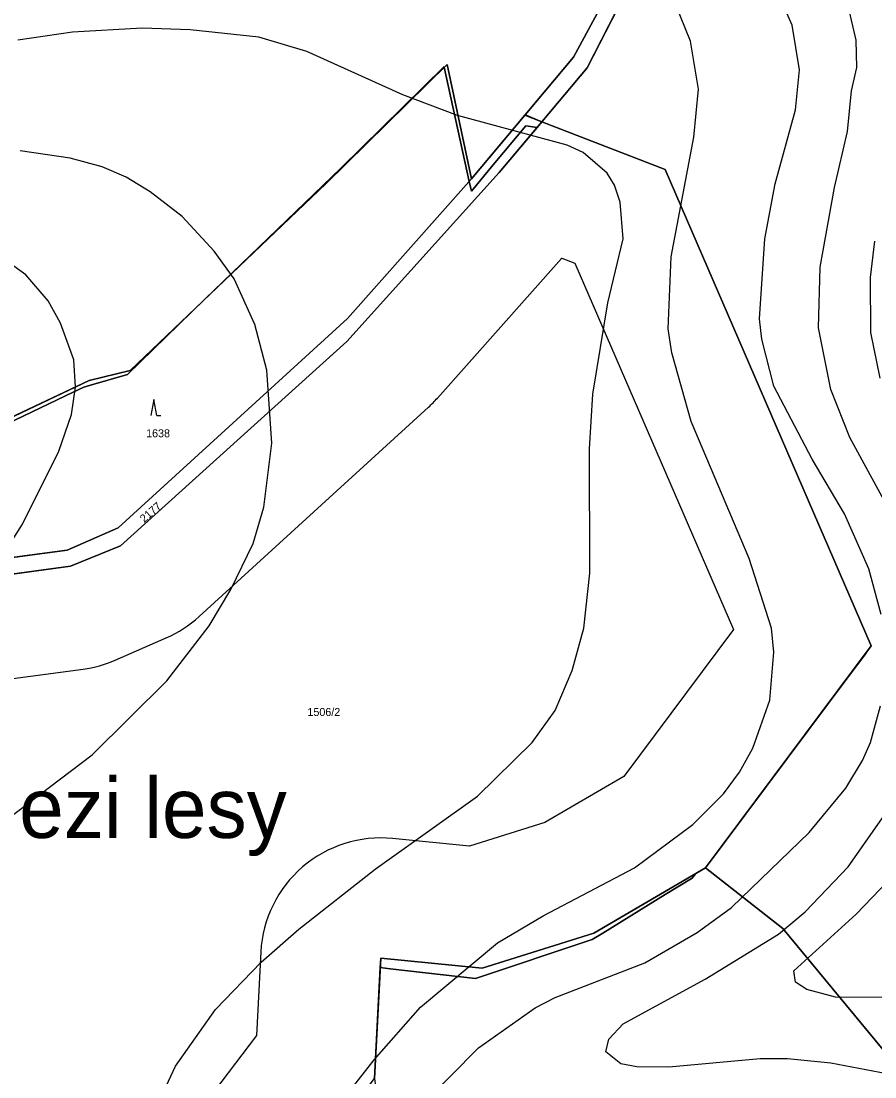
# Model space of a CAD drawing. Extents: x -706130 to -698555, y -971544 to -967260.
# Drawn here: x -704688.5 to -704475.2, y -970969 to -970705.2 of the extents above; entities that cross this region are included whole.
import ezdxf

# ---------------------------------------------------------------- set-up
doc = ezdxf.new("R2010")
doc.units = 0
for name, color, linetype in [('_Polohopis reambulance', 7, 'Continuous'), ('BPEJ hranice S', 7, 'Continuous'), ('BPEJ I-II trida ochrany S', 7, 'Continuous'), ('KN_Hranice_parcel', 7, 'Continuous'), ('KN_Parcelni cisla', 7, 'Continuous'), ('KN_Polygon parcely', 7, 'Continuous'), ('KN_Popisy_pomistni nazvy', 7, 'Continuous'), ('KN_POZEMKY_10_LESNI POZEMEK', 7, 'Continuous'), ('KN_POZEMKY_14_OSTATNI PLOCHA', 7, 'Continuous'), ('KN_POZEMKY_2_ORNA PUDA', 7, 'Continuous'), ('KN_VYUZITI_17_ostatni plocha_ostatni komunikace', 7, 'Continuous'), ('KN_Značky kultur', 7, 'Continuous'), ('OP lesa 30 m', 7, 'Continuous'), ('Plochy lesní všeobecné S', 7, 'Continuous'), ('Plochy přírodní - lesní S', 7, 'Continuous'), ('Plochy přírodní - nelesní S', 7, 'Continuous'), ('Plochy smíšené nezastavěného území všeobecné S', 7, 'Continuous'), ('Plochy zemědělské všeobecné CELEK S', 7, 'Continuous'), ('Regulační bloky v krajině S', 7, 'Continuous'), ('USES_BC_mistni S', 7, 'Continuous'), ('USES_ŠRAFY S', 7, 'Continuous'), ('VÝŠKOPIS_vrstevnice hlavní', 7, 'Continuous'), ('VÝŠKOPIS_vrstevnice zesílená', 7, 'Continuous')]:
    doc.layers.add(name, color=color, linetype=linetype)

msp = doc.modelspace()

# ---------------------------------------------------------------- linework, layer by layer
at = {"layer": '_Polohopis reambulance'}
msp.add_line((-704558.42, -970730.35), (-704562.58, -970728.6), dxfattribs=at)
at = {"layer": 'BPEJ hranice S'}
for points in [[(-704600.28, -970969.43), (-704598.82, -970941.69), (-704596.34, -970941.98), (-704575.03, -970944.41), (-704545.87, -970934.71), (-704543.22, -970933.07), (-704527.61, -970923.47), (-704520.88, -970919.33), (-704520.06, -970918.27), (-704519.99, -970918.18), (-704517.57, -970916.76), (-704481.95, -970869.04), (-704477.47, -970863.26), (-704477.53, -970863.12), (-704476.17, -970861.3), (-704527.64, -970742.27), (-704558.42, -970730.35), (-704559.62, -970731.77), (-704562.44, -970731.36), (-704570.6, -970741.14), (-704576.06, -970747.69), (-704576.59, -970745.27), (-704582.81, -970716.75), (-704582.85, -970716.55), (-704608.64, -970741.95), (-704638.05, -970770.28), (-704642.63, -970774.73), (-704661.99, -970793.55), (-704671.17, -970796.18), (-704672.91, -970796.68), (-704675.5, -970797.93), (-704723.32, -970820.87)], [(-704723.32, -970820.87), (-704675.5, -970797.93), (-704672.91, -970796.68), (-704671.17, -970796.18), (-704661.99, -970793.55), (-704642.63, -970774.73), (-704638.05, -970770.28), (-704608.64, -970741.95), (-704582.85, -970716.55), (-704582.81, -970716.75), (-704576.59, -970745.27), (-704576.06, -970747.69), (-704570.6, -970741.14), (-704562.44, -970731.36), (-704559.62, -970731.77), (-704558.42, -970730.35), (-704527.64, -970742.27), (-704476.17, -970861.3), (-704477.53, -970863.12), (-704477.47, -970863.26), (-704481.95, -970869.04), (-704517.57, -970916.76), (-704519.99, -970918.18), (-704520.06, -970918.27), (-704520.88, -970919.33), (-704527.61, -970923.47), (-704543.22, -970933.07), (-704545.87, -970934.71), (-704575.03, -970944.41), (-704596.34, -970941.98), (-704598.82, -970941.69), (-704600.28, -970969.43)]]:
    msp.add_lwpolyline(points, dxfattribs=at)
at = {"layer": 'BPEJ I-II trida ochrany S'}
for p, q in [((-704559.62, -970731.77), (-704569.07, -970743.01)), ((-704559.62, -970731.77), (-704559.62, -970731.77)), ((-704569.07, -970743.01), (-704607.13, -970785.26)), ((-704607.13, -970785.26), (-704663.67, -970836.34)), ((-704663.67, -970836.34), (-704676.18, -970841.41)), ((-704676.18, -970841.41), (-704716.59, -970846.92)), ((-704481.94, -970869.03), (-704477.53, -970863.12)), ((-704545.46, -970933.1), (-704519.99, -970918.18)), ((-704573.37, -970941.85), (-704545.46, -970933.1)), ((-704598.81, -970941.69), (-704598.69, -970939.33)), ((-704598.69, -970939.33), (-704573.37, -970941.85))]:
    msp.add_line(p, q, dxfattribs=at)
for points in [[(-704527.64, -970742.27), (-704558.42, -970730.35), (-704559.62, -970731.77)], [(-704477.53, -970863.12), (-704477.53, -970863.12), (-704476.17, -970861.3), (-704527.64, -970742.27)], [(-704517.57, -970916.76), (-704481.95, -970869.04), (-704481.94, -970869.03)], [(-704519.99, -970918.18), (-704519.99, -970918.18), (-704517.57, -970916.76)], [(-704600.28, -970969.43), (-704598.82, -970941.69), (-704598.81, -970941.69)]]:
    msp.add_lwpolyline(points, dxfattribs=at)
at = {"layer": 'KN_Hranice_parcel'}
for points in [[(-704586.44, -970559.35), (-704568.79, -970640.2), (-704542.39, -970667.48), (-704537.1, -970689.45), (-704550.57, -970714.27), (-704575.99, -970744.6)], [(-704558.42, -970730.35), (-704547.13, -970716.92), (-704533.32, -970689.88), (-704538.73, -970666.12), (-704547.49, -970656.85)], [(-704575.99, -970744.6), (-704582.08, -970716.03), (-704612.32, -970745.82), (-704661.29, -970792.53), (-704671.57, -970794.98), (-704717.14, -970816.65), (-704739.53, -970826.14), (-704756.72, -970851.52)], [(-704558.42, -970730.35), (-704569.07, -970743.01), (-704607.13, -970785.26), (-704663.67, -970836.34), (-704676.18, -970841.41), (-704716.59, -970846.92)], [(-704600.28, -970969.43), (-704598.69, -970939.33), (-704573.37, -970941.85), (-704545.46, -970933.1), (-704517.57, -970916.76), (-704476.17, -970861.3), (-704527.64, -970742.27), (-704558.42, -970730.35)], [(-704756.72, -970851.52), (-704716.59, -970842.66), (-704677.02, -970837.39), (-704664.28, -970831.84), (-704606.98, -970779.51), (-704575.99, -970744.6)]]:
    msp.add_lwpolyline(points, dxfattribs=at)
at = {"layer": 'KN_Polygon parcely'}
for points in [[(-704716.59, -970846.92), (-704676.18, -970841.41), (-704663.67, -970836.34), (-704607.13, -970785.26), (-704569.07, -970743.01), (-704558.42, -970730.35), (-704547.13, -970716.92), (-704533.32, -970689.88), (-704538.73, -970666.12), (-704547.49, -970656.85), (-704561.73, -970641.77), (-704565.48, -970637.8), (-704582.36, -970559.93), (-704586.44, -970559.35), (-704568.79, -970640.2), (-704542.39, -970667.48), (-704537.1, -970689.45), (-704550.57, -970714.27), (-704575.99, -970744.6), (-704606.98, -970779.51), (-704664.28, -970831.84), (-704677.02, -970837.39), (-704716.59, -970842.66)], [(-704717.14, -970816.65), (-704671.57, -970794.98), (-704661.29, -970792.53), (-704612.32, -970745.82), (-704582.08, -970716.03), (-704575.99, -970744.6), (-704550.57, -970714.27), (-704537.1, -970689.45)], [(-704533.32, -970689.88), (-704547.13, -970716.92), (-704558.42, -970730.35), (-704527.64, -970742.27), (-704476.17, -970861.3), (-704517.57, -970916.76), (-704545.46, -970933.1), (-704573.37, -970941.85), (-704598.69, -970939.33), (-704600.28, -970969.43), (-704600.06, -970970.76), (-704604.69, -970992.88), (-704601.33, -971018.64), (-704598.13, -971033.4), (-704572.05, -971076.18), (-704567.8, -971056.89), (-704576.96, -971042.42), (-704567.32, -971026.96), (-704480.71, -970987.86), (-704461.41, -971000.71)]]:
    msp.add_lwpolyline(points, dxfattribs=at)
for points in [[(-704677.02, -970837.39), (-704664.28, -970831.84), (-704606.98, -970779.51), (-704575.99, -970744.6), (-704582.08, -970716.03), (-704612.32, -970745.82), (-704661.29, -970792.53), (-704671.57, -970794.98), (-704717.14, -970816.65), (-704739.53, -970826.14), (-704756.72, -970851.52), (-704716.59, -970842.66)], [(-704716.59, -970846.92), (-704713.55, -970892.03), (-704731.27, -970997.13), (-704728.33, -971031.41), (-704714.89, -971068.36), (-704686.58, -971056.47), (-704678.52, -971033.62), (-704653.4, -971027.32), (-704623.5, -971000.07), (-704600.28, -970969.43), (-704598.69, -970939.33), (-704573.37, -970941.85), (-704545.46, -970933.1), (-704517.57, -970916.76), (-704476.17, -970861.3), (-704527.64, -970742.27), (-704558.42, -970730.35), (-704569.07, -970743.01), (-704607.13, -970785.26), (-704663.67, -970836.34), (-704676.18, -970841.41)]]:
    msp.add_lwpolyline(points, close=True, dxfattribs=at)
at = {"layer": 'KN_POZEMKY_10_LESNI POZEMEK'}
for p, q in [((-704537.1, -970689.45), (-704550.57, -970714.27)), ((-704547.13, -970716.92), (-704533.32, -970689.88)), ((-704582.08, -970716.03), (-704612.32, -970745.82)), ((-704612.32, -970745.82), (-704582.08, -970716.03)), ((-704575.99, -970744.6), (-704582.08, -970716.03)), ((-704582.08, -970716.03), (-704575.99, -970744.6)), ((-704550.57, -970714.27), (-704575.99, -970744.6)), ((-704558.42, -970730.35), (-704547.13, -970716.92)), ((-704527.64, -970742.27), (-704558.42, -970730.35)), ((-704476.17, -970861.3), (-704527.64, -970742.27)), ((-704612.32, -970745.82), (-704661.29, -970792.53)), ((-704661.29, -970792.53), (-704612.32, -970745.82)), ((-704575.99, -970744.6), (-704606.98, -970779.51)), ((-704606.98, -970779.51), (-704664.28, -970831.84)), ((-704661.29, -970792.53), (-704671.57, -970794.98)), ((-704671.57, -970794.98), (-704661.29, -970792.53)), ((-704671.57, -970794.98), (-704717.14, -970816.65)), ((-704717.14, -970816.65), (-704671.57, -970794.98)), ((-704664.28, -970831.84), (-704677.02, -970837.39)), ((-704677.02, -970837.39), (-704716.59, -970842.66)), ((-704517.57, -970916.76), (-704476.17, -970861.3)), ((-704545.46, -970933.1), (-704517.57, -970916.76)), ((-704573.37, -970941.85), (-704545.46, -970933.1)), ((-704600.28, -970969.43), (-704598.69, -970939.33)), ((-704598.69, -970939.33), (-704573.37, -970941.85))]:
    msp.add_line(p, q, dxfattribs=at)
at = {"layer": 'KN_POZEMKY_14_OSTATNI PLOCHA'}
for p, q in [((-704550.57, -970714.27), (-704537.1, -970689.45)), ((-704533.32, -970689.88), (-704547.13, -970716.92)), ((-704575.99, -970744.6), (-704550.57, -970714.27)), ((-704547.13, -970716.92), (-704558.42, -970730.35)), ((-704558.42, -970730.35), (-704569.07, -970743.01)), ((-704569.07, -970743.01), (-704607.13, -970785.26)), ((-704606.98, -970779.51), (-704575.99, -970744.6)), ((-704664.28, -970831.84), (-704606.98, -970779.51)), ((-704607.13, -970785.26), (-704663.67, -970836.34)), ((-704677.02, -970837.39), (-704664.28, -970831.84)), ((-704716.59, -970842.66), (-704677.02, -970837.39)), ((-704663.67, -970836.34), (-704676.18, -970841.41)), ((-704676.18, -970841.41), (-704716.59, -970846.92))]:
    msp.add_line(p, q, dxfattribs=at)
at = {"layer": 'KN_POZEMKY_2_ORNA PUDA'}
for p, q in [((-704569.07, -970743.01), (-704558.42, -970730.35)), ((-704558.42, -970730.35), (-704527.64, -970742.27)), ((-704607.13, -970785.26), (-704569.07, -970743.01)), ((-704527.64, -970742.27), (-704476.17, -970861.3)), ((-704663.67, -970836.34), (-704607.13, -970785.26)), ((-704676.18, -970841.41), (-704663.67, -970836.34)), ((-704716.59, -970846.92), (-704676.18, -970841.41)), ((-704476.17, -970861.3), (-704517.57, -970916.76)), ((-704517.57, -970916.76), (-704545.46, -970933.1)), ((-704545.46, -970933.1), (-704573.37, -970941.85)), ((-704598.69, -970939.33), (-704600.28, -970969.43)), ((-704573.37, -970941.85), (-704598.69, -970939.33))]:
    msp.add_line(p, q, dxfattribs=at)
at = {"layer": 'KN_VYUZITI_17_ostatni plocha_ostatni komunikace'}
for p, q in [((-704550.57, -970714.27), (-704537.1, -970689.45)), ((-704533.32, -970689.88), (-704547.13, -970716.92)), ((-704575.99, -970744.6), (-704550.57, -970714.27)), ((-704547.13, -970716.92), (-704558.42, -970730.35)), ((-704558.42, -970730.35), (-704569.07, -970743.01)), ((-704569.07, -970743.01), (-704607.13, -970785.26)), ((-704606.98, -970779.51), (-704575.99, -970744.6)), ((-704664.28, -970831.84), (-704606.98, -970779.51)), ((-704607.13, -970785.26), (-704663.67, -970836.34)), ((-704677.02, -970837.39), (-704664.28, -970831.84)), ((-704716.59, -970842.66), (-704677.02, -970837.39)), ((-704663.67, -970836.34), (-704676.18, -970841.41)), ((-704676.18, -970841.41), (-704716.59, -970846.92))]:
    msp.add_line(p, q, dxfattribs=at)
at = {"layer": 'KN_Značky kultur'}
for p, q in [((-704655.37, -970799.74), (-704656.12, -970803.74)), ((-704654.62, -970803.74), (-704655.37, -970799.74)), ((-704654.62, -970803.74), (-704653.62, -970803.74))]:
    msp.add_line(p, q, dxfattribs=at)
at = {"layer": 'OP lesa 30 m'}
for p, q in [((-704584.54, -970799.43), (-704553.55, -970764.52)), ((-704644.05, -970853.99), (-704586.75, -970801.66)), ((-704665.04, -970864.89), (-704652.3, -970859.34))]:
    msp.add_line(p, q, dxfattribs=at)
for points in [[(-704553.48, -970764.43), (-704550.19, -970765.71), (-704510.6, -970857.27), (-704537.98, -970893.95), (-704557.69, -970905.49), (-704576.5, -970911.39), (-704595.72, -970909.48)], [(-704767.03, -970893.84), (-704762.09, -970887.2), (-704756.49, -970882.45), (-704749.73, -970880.7), (-704711.37, -970872.23), (-704673.06, -970867.13)], [(-704628.65, -970937.75), (-704629.75, -970958.65), (-704645.75, -970979.75), (-704668.02, -971000.06), (-704685.82, -971004.52)]]:
    msp.add_lwpolyline(points, dxfattribs=at)
for centre, start, end in [((-704575.99, -970744.6), 318.4042, 318.6148), ((-704606.98, -970779.51), 312.4043, 318.4042), ((-704664.28, -970831.84), 293.5397, 312.4043), ((-704677.02, -970837.39), 277.5861, 293.5397), ((-704598.69, -970939.33), 84.3163, 176.9762)]:
    msp.add_arc(centre, 30, start, end, dxfattribs=at)
at = {"layer": 'Plochy lesní všeobecné S'}
for p, q in [((-704517.57, -970916.76), (-704545.46, -970933.1)), ((-704498.2, -970931.97), (-704517.57, -970916.76)), ((-704545.46, -970933.1), (-704573.37, -970941.85)), ((-704471.6, -970964.21), (-704498.2, -970931.97)), ((-704598.69, -970939.33), (-704600.28, -970969.43)), ((-704573.37, -970941.85), (-704598.69, -970939.33))]:
    msp.add_line(p, q, dxfattribs=at)
at = {"layer": 'Plochy přírodní - lesní S'}
for p, q in [((-704575.99, -970744.6), (-704562.58, -970728.6)), ((-704558.42, -970730.35), (-704527.64, -970742.27)), ((-704517.57, -970916.76), (-704498.2, -970931.97)), ((-704498.2, -970931.97), (-704471.6, -970964.21))]:
    msp.add_line(p, q, dxfattribs=at)
for points in [[(-704562.58, -970728.6), (-704550.57, -970714.27), (-704537.1, -970689.45), (-704542.39, -970667.48), (-704568.79, -970640.2), (-704586.44, -970559.35)], [(-704533.32, -970689.88), (-704547.13, -970716.92), (-704558.42, -970730.35)], [(-704527.64, -970742.27), (-704476.17, -970861.3), (-704517.57, -970916.76)], [(-704756.72, -970851.52), (-704716.59, -970842.66), (-704677.02, -970837.39), (-704664.28, -970831.84), (-704606.98, -970779.51), (-704575.99, -970744.6)]]:
    msp.add_lwpolyline(points, dxfattribs=at)
at = {"layer": 'Plochy přírodní - nelesní S'}
for p, q in [((-704547.13, -970716.92), (-704533.32, -970689.88)), ((-704558.42, -970730.35), (-704547.13, -970716.92)), ((-704562.58, -970728.6), (-704558.42, -970730.35))]:
    msp.add_line(p, q, dxfattribs=at)
msp.add_lwpolyline([(-704586.44, -970559.35), (-704568.79, -970640.2), (-704542.39, -970667.48), (-704537.1, -970689.45), (-704550.57, -970714.27), (-704562.58, -970728.6)], dxfattribs=at)
at = {"layer": 'Plochy smíšené nezastavěného území všeobecné S'}
for p, q in [((-704562.58, -970728.6), (-704575.99, -970744.6)), ((-704558.42, -970730.35), (-704562.58, -970728.6)), ((-704663.67, -970836.34), (-704607.13, -970785.26)), ((-704676.18, -970841.41), (-704663.67, -970836.34)), ((-704716.59, -970846.92), (-704676.18, -970841.41))]:
    msp.add_line(p, q, dxfattribs=at)
for points in [[(-704607.13, -970785.26), (-704569.07, -970743.01), (-704558.42, -970730.35)], [(-704575.99, -970744.6), (-704606.98, -970779.51), (-704664.28, -970831.84), (-704677.02, -970837.39), (-704716.59, -970842.66), (-704756.72, -970851.52)]]:
    msp.add_lwpolyline(points, dxfattribs=at)
at = {"layer": 'Plochy zemědělské všeobecné CELEK S'}
for p, q in [((-704558.42, -970730.35), (-704569.07, -970743.01)), ((-704527.64, -970742.27), (-704558.42, -970730.35)), ((-704569.07, -970743.01), (-704607.13, -970785.26)), ((-704607.13, -970785.26), (-704663.67, -970836.34)), ((-704663.67, -970836.34), (-704676.18, -970841.41)), ((-704676.18, -970841.41), (-704716.59, -970846.92)), ((-704545.46, -970933.1), (-704517.57, -970916.76)), ((-704573.37, -970941.85), (-704545.46, -970933.1)), ((-704600.28, -970969.43), (-704598.69, -970939.33)), ((-704598.69, -970939.33), (-704573.37, -970941.85))]:
    msp.add_line(p, q, dxfattribs=at)
msp.add_lwpolyline([(-704517.57, -970916.76), (-704476.17, -970861.3), (-704527.64, -970742.27)], dxfattribs=at)
at = {"layer": 'Regulační bloky v krajině S'}
for p, q in [((-704575.99, -970744.6), (-704562.58, -970728.6)), ((-704562.58, -970728.6), (-704558.42, -970730.35)), ((-704558.42, -970730.35), (-704569.07, -970743.01)), ((-704527.64, -970742.27), (-704558.42, -970730.35)), ((-704558.42, -970730.35), (-704527.64, -970742.27)), ((-704569.07, -970743.01), (-704607.13, -970785.26)), ((-704476.17, -970861.3), (-704527.64, -970742.27)), ((-704527.64, -970742.27), (-704476.17, -970861.3)), ((-704607.13, -970785.26), (-704663.67, -970836.34)), ((-704663.67, -970836.34), (-704676.18, -970841.41)), ((-704676.18, -970841.41), (-704716.59, -970846.92)), ((-704517.57, -970916.76), (-704476.17, -970861.3)), ((-704476.17, -970861.3), (-704517.57, -970916.76)), ((-704517.57, -970916.76), (-704545.46, -970933.1)), ((-704545.46, -970933.1), (-704517.57, -970916.76)), ((-704498.2, -970931.97), (-704517.57, -970916.76)), ((-704517.57, -970916.76), (-704498.2, -970931.97)), ((-704545.46, -970933.1), (-704573.37, -970941.85)), ((-704573.37, -970941.85), (-704545.46, -970933.1)), ((-704471.6, -970964.21), (-704498.2, -970931.97)), ((-704498.2, -970931.97), (-704471.6, -970964.21)), ((-704598.69, -970939.33), (-704600.28, -970969.43)), ((-704600.28, -970969.43), (-704598.69, -970939.33)), ((-704573.37, -970941.85), (-704598.69, -970939.33)), ((-704598.69, -970939.33), (-704573.37, -970941.85))]:
    msp.add_line(p, q, dxfattribs=at)
msp.add_lwpolyline([(-704756.72, -970851.52), (-704716.59, -970842.66), (-704677.02, -970837.39), (-704664.28, -970831.84), (-704606.98, -970779.51), (-704575.99, -970744.6)], dxfattribs=at)
at = {"layer": 'USES_BC_mistni S'}
msp.add_lwpolyline([(-704691.58, -970839.33), (-704677.02, -970837.39), (-704664.28, -970831.84), (-704606.98, -970779.51), (-704575.99, -970744.6), (-704562.67, -970728.71), (-704558.42, -970730.35), (-704527.64, -970742.27), (-704476.17, -970861.3), (-704517.57, -970916.76), (-704498.2, -970931.97), (-704466.58, -970970.29)], dxfattribs=at)
at = {"layer": 'USES_ŠRAFY S'}
msp.add_lwpolyline([(-704691.58, -970839.33), (-704677.02, -970837.39), (-704664.28, -970831.84), (-704606.98, -970779.51), (-704575.99, -970744.6), (-704562.67, -970728.71), (-704558.42, -970730.35), (-704527.64, -970742.27), (-704476.17, -970861.3), (-704517.57, -970916.76), (-704498.2, -970931.97), (-704466.58, -970970.29)], dxfattribs=at)
at = {"layer": 'VÝŠKOPIS_vrstevnice hlavní'}
for points in [[(-704482.79, -970828.36), (-704490.92, -970814.67), (-704500.48, -970796.41), (-704503.47, -970784.71), (-704504.04, -970779.57), (-704502.76, -970759.6), (-704500.19, -970745.9), (-704495.06, -970727.35), (-704494.06, -970717.37), (-704495.91, -970706.24), (-704500.33, -970696.25)], [(-704470.37, -970829.79), (-704481.5, -970809.25), (-704486.21, -970797.26), (-704489.35, -970781.85), (-704488.92, -970766.73), (-704485.35, -970746.76), (-704482.07, -970732.77), (-704481.07, -970722.64), (-704479.79, -970716.79), (-704479.93, -970709.95), (-704481.93, -970701.39)], [(-704676.1, -971022.4), (-704650, -970966.33), (-704640.01, -970952.2), (-704628.6, -970940.36), (-704619.18, -970932.08), (-704600.06, -970917.1), (-704574.52, -970898.84), (-704560.83, -970885.43), (-704555.12, -970877.44), (-704550.84, -970867.45), (-704547.99, -970856.9), (-704546.42, -970843.2), (-704546.56, -970812.1), (-704545.7, -970798.4), (-704541.99, -970775.58), (-704538.14, -970759.6), (-704538.85, -970750.47), (-704540.28, -970746.19), (-704542.14, -970743.19), (-704548.13, -970738.05), (-704552.12, -970736.2), (-704579.52, -970728.78), (-704593.21, -970723.64), (-704617.18, -970712.8), (-704629.17, -970709.23), (-704646.29, -970707.38), (-704658.27, -970706.95), (-704675.68, -970707.95), (-704689.37, -970709.95)], [(-704702.5, -970912.54), (-704670.83, -970888.57), (-704652.14, -970870.02), (-704641.58, -970856.33), (-704636.16, -970847.2), (-704630.59, -970835.78), (-704627.88, -970826.65), (-704625.88, -970810.67), (-704627.17, -970792.41), (-704630.16, -970781), (-704635.3, -970769.58), (-704640.29, -970762.74), (-704648.28, -970754.03), (-704656.27, -970747.9), (-704662.26, -970744.19), (-704668.26, -970741.62), (-704676.25, -970739.48), (-704688.8, -970737.62)], [(-704473.94, -970794.41), (-704476.22, -970782.99), (-704476.37, -970769.3), (-704475.22, -970760.17)], [(-704692.51, -970837.78), (-704688.23, -970830.93), (-704679.1, -970812.67), (-704675.96, -970803.54), (-704674.96, -970796.69), (-704675.39, -970789.84), (-704678.67, -970780.71), (-704681.81, -970775.15), (-704687.38, -970768.58), (-704693.37, -970764.3)], [(-704473.65, -970853.47), (-704476.79, -970842.06), (-704482.79, -970828.36)], [(-704588.22, -970975.89), (-704574.24, -970961.76), (-704560.11, -970951.77), (-704555.12, -970949.21), (-704532.72, -970940.5), (-704519.6, -970932.94), (-704511.03, -970926.66), (-704491.63, -970907.97), (-704482.5, -970896.85), (-704478.36, -970890), (-704476.37, -970885.43), (-704473.8, -970876.3)], [(-704470.52, -970968.61), (-704486.21, -970965.61), (-704497.05, -970964.47), (-704503.9, -970964.47), (-704526.73, -970966.61), (-704534.72, -970966.47), (-704538.71, -970965.76), (-704542.42, -970962.76), (-704541.71, -970959.62), (-704538.14, -970955.77), (-704517.6, -970944.64), (-704499.34, -970933.37), (-704492.63, -970927.81), (-704481.93, -970916.53), (-704472.94, -970903.69)], [(-704472.51, -970949.21), (-704485.07, -970949.06), (-704492.2, -970947.21), (-704495.06, -970945.35), (-704495.48, -970942.5), (-704479.93, -970928.38), (-704469.95, -970917.96)]]:
    msp.add_lwpolyline(points, dxfattribs=at)
at = {"layer": 'VÝŠKOPIS_vrstevnice zesílená'}
msp.add_lwpolyline([(-704611.19, -970978.6), (-704600.35, -970964.76), (-704588.79, -970951.63), (-704569.53, -970935.51), (-704558.12, -970928.8), (-704535.29, -970916.82), (-704520.74, -970905.98), (-704513.03, -970898.27), (-704509.04, -970892.85), (-704505.76, -970886.86), (-704501.48, -970874.87), (-704500.48, -970862.89), (-704501.05, -970856.9), (-704506.61, -970839.49), (-704521.16, -970805.25), (-704526.01, -970788.13), (-704526.87, -970782.14), (-704526.16, -970764.16), (-704520.45, -970734.2), (-704519.31, -970722.22), (-704521.31, -970710.23), (-704526.16, -970698.25)], dxfattribs=at)

# ---------------------------------------------------------------- texts
at = {"layer": 'KN_Parcelni cisla'}
for s, p in [('1638', (-704657.3, -970809.21)), ('1506/2', (-704617, -970878.85))]:
    msp.add_text(s, height=2, dxfattribs=at).set_placement(p)
msp.add_text('2177', height=2, rotation=41, dxfattribs=at).set_placement((-704657.8, -970830.65))
at = {"layer": 'KN_Popisy_pomistni nazvy'}
msp.add_text('Mezi lesy', height=15, dxfattribs=at).set_placement((-704705.74, -970909.32))

doc.saveas('drawing.dxf')
